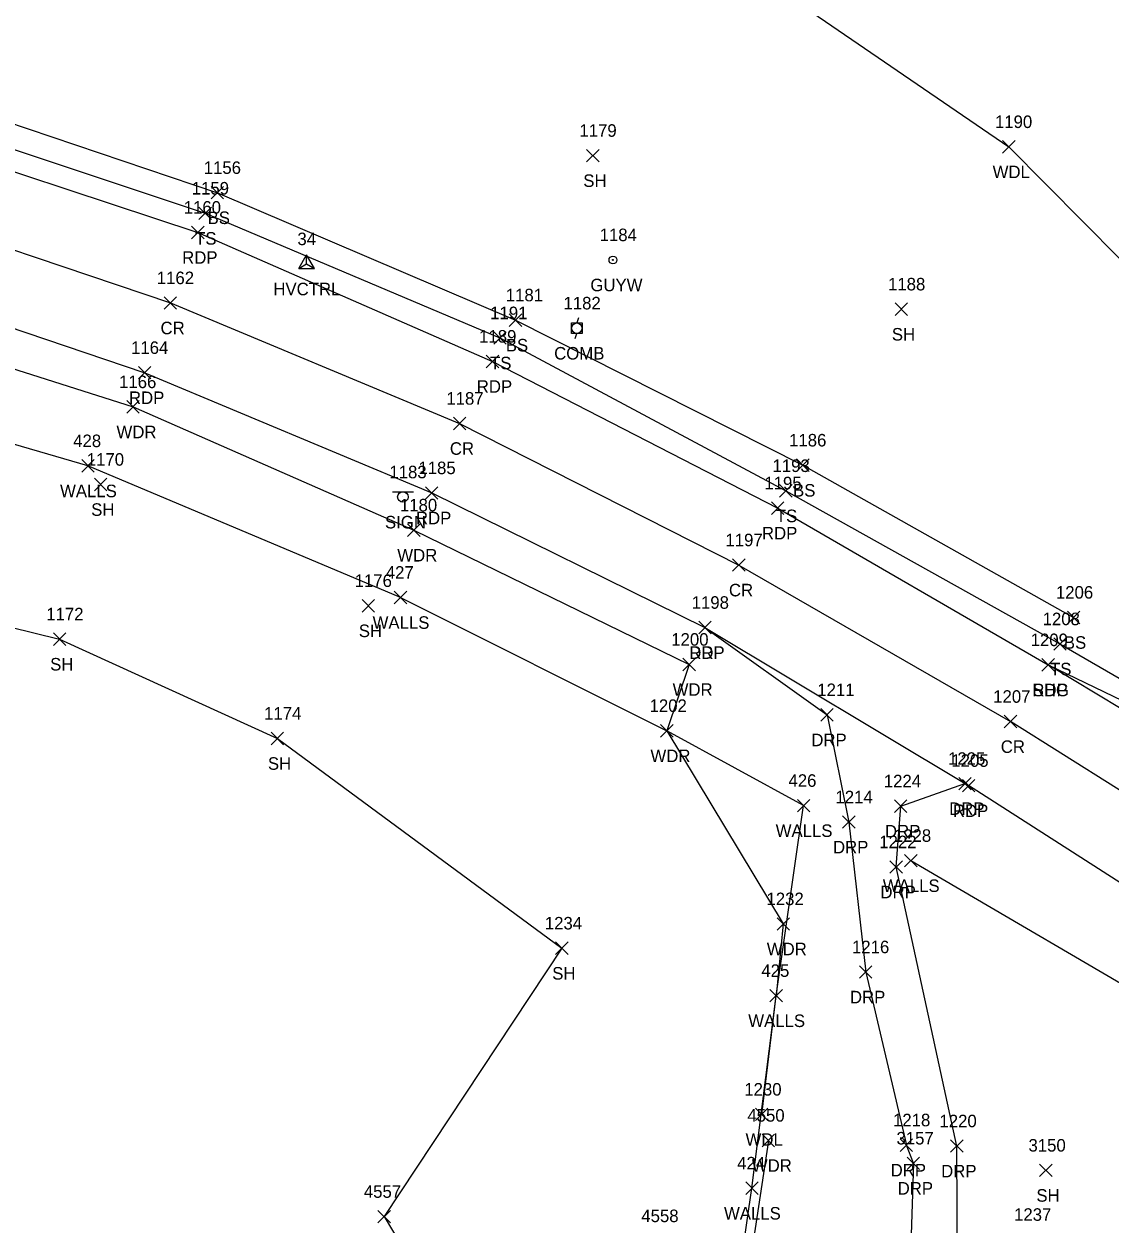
# Model space of a CAD drawing. Extents: x 1509053 to 1511576, y 400838 to 402572.
# Drawn here: x 1509430.5 to 1509603.8, y 401904.1 to 402095.5 of the extents above; entities that cross this region are included whole.
import ezdxf

# ---------------------------------------------------------------- set-up
doc = ezdxf.new("R2010")
doc.units = 0
for name, color, linetype in [('C_A', 7, 'Continuous'), ('C_I', 7, 'Continuous'), ('CPSM', 7, 'Continuous'), ('L_A', 7, 'Continuous'), ('L_I', 7, 'Continuous'), ('L_TIC', 7, 'Continuous'), ('LAWA', 7, 'Continuous'), ('LELB', 7, 'Continuous'), ('LSOGP', 7, 'Continuous'), ('LWS', 7, 'Continuous'), ('P_A', 7, 'Continuous'), ('P_I', 7, 'Continuous'), ('P_TIC', 7, 'Continuous'), ('PET', 7, 'Continuous'), ('PRC', 7, 'Continuous'), ('PSU', 7, 'Continuous'), ('R_A', 7, 'Continuous'), ('R_I', 7, 'Continuous'), ('R_TIC', 7, 'Continuous'), ('RDP', 7, 'Continuous'), ('S_A', 7, 'Continuous'), ('S_I', 7, 'Continuous'), ('SSGN', 7, 'Continuous'), ('U_A', 7, 'Continuous'), ('U_I', 7, 'Continuous'), ('UP', 7, 'Continuous'), ('UPGW', 7, 'Continuous')]:
    doc.layers.add(name, color=color, linetype=linetype)

msp = doc.modelspace()

# ---------------------------------------------------------------- linework, layer by layer
at = {"layer": 'CPSM'}
for p, q in [((1509474.32, 402056.54), (1509475.57, 402058.7)), ((1509476.82, 402056.54), (1509475.57, 402058.7)), ((1509475.57, 402057.26), (1509475.57, 402058.7)), ((1509474.32, 402056.54), (1509475.57, 402057.26)), ((1509475.57, 402057.26), (1509475.57, 402057.26)), ((1509475.57, 402057.26), (1509476.82, 402056.54)), ((1509474.32, 402056.54), (1509476.82, 402056.54))]:
    msp.add_line(p, q, dxfattribs=at)
at = {"layer": 'L_TIC'}
for points in [[(1509586.67, 402074.95), (1509588.67, 402076.95)], [(1509588.67, 402074.95), (1509586.67, 402076.95)], [(1509520.26, 402073.55), (1509522.26, 402075.55)], [(1509522.26, 402073.55), (1509520.26, 402075.55)], [(1509460.33, 402067.63), (1509462.33, 402069.63)], [(1509462.33, 402067.63), (1509460.33, 402069.63)], [(1509458.37, 402064.34), (1509460.37, 402066.34)], [(1509460.37, 402064.34), (1509458.37, 402066.34)], [(1509569.5, 402049.04), (1509571.5, 402051.04)], [(1509571.5, 402049.04), (1509569.5, 402051.04)], [(1509507.93, 402047.3), (1509509.93, 402049.3)], [(1509509.93, 402047.3), (1509507.93, 402049.3)], [(1509505.44, 402044.45), (1509507.44, 402046.45)], [(1509507.44, 402044.45), (1509505.44, 402046.45)], [(1509446.87, 402033.45), (1509448.87, 402035.45)], [(1509448.87, 402033.45), (1509446.87, 402035.45)], [(1509439.68, 402024.04), (1509441.68, 402026.04)], [(1509441.68, 402024.04), (1509439.68, 402026.04)], [(1509553.78, 402024.14), (1509555.78, 402026.14)], [(1509555.78, 402024.14), (1509553.78, 402026.14)], [(1509441.7, 402021.07), (1509443.7, 402023.07)], [(1509443.7, 402021.07), (1509441.7, 402023.07)], [(1509551.07, 402020.06), (1509553.07, 402022.06)], [(1509553.07, 402020.06), (1509551.07, 402022.06)], [(1509491.69, 402013.78), (1509493.69, 402015.78)], [(1509493.69, 402013.78), (1509491.69, 402015.78)], [(1509489.57, 402003.04), (1509491.57, 402005.04)], [(1509491.57, 402003.04), (1509489.57, 402005.04)], [(1509484.43, 402001.72), (1509486.42, 402003.72)], [(1509486.42, 402001.72), (1509484.43, 402003.72)], [(1509597.01, 401999.86), (1509599.01, 402001.86)], [(1509599.01, 401999.86), (1509597.01, 402001.86)], [(1509435.15, 401996.39), (1509437.15, 401998.39)], [(1509437.15, 401996.39), (1509435.15, 401998.39)], [(1509594.83, 401995.62), (1509596.83, 401997.62)], [(1509596.83, 401995.62), (1509594.83, 401997.62)], [(1509535.64, 401992.35), (1509537.63, 401994.35)], [(1509537.63, 401992.35), (1509535.64, 401994.35)], [(1509469.91, 401980.55), (1509471.91, 401982.55)], [(1509471.91, 401980.55), (1509469.91, 401982.55)], [(1509532.09, 401981.77), (1509534.09, 401983.77)], [(1509534.09, 401981.77), (1509532.09, 401983.77)], [(1509553.91, 401969.83), (1509555.91, 401971.83)], [(1509555.91, 401969.83), (1509553.91, 401971.83)], [(1509571.01, 401961.05), (1509573.01, 401963.05)], [(1509573.01, 401961.05), (1509571.01, 401963.05)], [(1509550.67, 401950.95), (1509552.67, 401952.95)], [(1509552.67, 401950.95), (1509550.67, 401952.95)], [(1509515.3, 401947.07), (1509517.3, 401949.07)], [(1509517.3, 401947.07), (1509515.3, 401949.07)], [(1509549.53, 401939.5), (1509551.53, 401941.5)], [(1509551.53, 401939.5), (1509549.53, 401941.5)], [(1509547.22, 401920.56), (1509549.22, 401922.56)], [(1509549.22, 401920.56), (1509547.22, 401922.56)], [(1509548.28, 401916.4), (1509550.28, 401918.4)], [(1509550.28, 401916.4), (1509548.28, 401918.4)], [(1509592.57, 401911.63), (1509594.57, 401913.63)], [(1509594.57, 401911.63), (1509592.57, 401913.63)], [(1509545.66, 401908.78), (1509547.66, 401910.78)], [(1509547.66, 401908.78), (1509545.66, 401910.78)], [(1509486.97, 401904.25), (1509488.97, 401906.25)], [(1509488.97, 401904.25), (1509486.97, 401906.25)]]:
    msp.add_lwpolyline(points, dxfattribs=at)
at = {"layer": 'LAWA'}
for points in [[(1509076.57, 402183.15), (1509127.79, 402182.33), (1509173.6, 402169.45), (1509206.41, 402183.98), (1509219.47, 402177.73), (1509276.12, 402165.35), (1509324.31, 402150.34), (1509333.92, 402141.66), (1509378.2, 402140.76), (1509422.99, 402135.87), (1509484.22, 402126.37), (1509536.38, 402111.03), (1509587.67, 402075.95), (1509623.1, 402040.21), (1509661.3, 402001.82), (1509687.76, 401950.54), (1509742.09, 401890.27)], [(1509293.68, 402073.84), (1509353.84, 402061.29), (1509400.46, 402049.53), (1509447.87, 402034.45), (1509492.69, 402014.78), (1509536.64, 401993.35), (1509533.09, 401982.78), (1509551.67, 401951.95)], [(1509551.67, 401951.95), (1509550.53, 401940.5)], [(1509548.22, 401921.56), (1509550.53, 401940.5)], [(1509549.28, 401917.4), (1509544.51, 401885.82), (1509539.88, 401851.6)]]:
    msp.add_lwpolyline(points, dxfattribs=at)
at = {"layer": 'LELB'}
for points in [[(1509361.47, 402094.85), (1509410.83, 402081.54), (1509459.37, 402065.34), (1509506.44, 402045.45), (1509552.07, 402021.06), (1509595.83, 401996.62), (1509639.75, 401971.21), (1509681.43, 401940.52), (1509718.97, 401902.89)], [(1509412.17, 402085.19), (1509461.33, 402068.63), (1509508.93, 402048.3), (1509554.78, 402025.14), (1509598.01, 402000.86)]]:
    msp.add_lwpolyline(points, dxfattribs=at)
at = {"layer": 'LSOGP'}
msp.add_lwpolyline([(1509384.08, 402010.19), (1509436.15, 401997.39), (1509470.91, 401981.55), (1509516.29, 401948.07), (1509487.97, 401905.25), (1509507.12, 401873.16)], dxfattribs=at)
at = {"layer": 'LWS'}
for points in [[(1509490.57, 402004.04), (1509440.68, 402025.04), (1509368.88, 402045.97)], [(1509490.57, 402004.04), (1509533.09, 401982.78)], [(1509554.91, 401970.83), (1509533.09, 401982.78)], [(1509531.07, 401793.59), (1509537.41, 401850.03), (1509542.8, 401883.27), (1509546.66, 401909.78), (1509550.53, 401940.5), (1509554.91, 401970.83)], [(1509572.01, 401962.05), (1509615.47, 401936.63), (1509657.83, 401911.74), (1509670.44, 401897.88)]]:
    msp.add_lwpolyline(points, dxfattribs=at)
at = {"layer": 'P_TIC'}
for points in [[(1509457.22, 402061.29), (1509459.22, 402063.29)], [(1509459.22, 402061.29), (1509457.22, 402063.29)], [(1509452.83, 402050.04), (1509454.83, 402052.04)], [(1509454.83, 402050.04), (1509452.83, 402052.04)], [(1509504.25, 402040.71), (1509506.25, 402042.71)], [(1509506.25, 402040.71), (1509504.25, 402042.71)], [(1509448.73, 402038.91), (1509450.73, 402040.91)], [(1509450.73, 402038.91), (1509448.73, 402040.91)], [(1509499, 402030.81), (1509501, 402032.81)], [(1509501, 402030.81), (1509499, 402032.81)], [(1509494.54, 402019.72), (1509496.54, 402021.72)], [(1509496.54, 402019.72), (1509494.54, 402021.72)], [(1509549.77, 402017.3), (1509551.77, 402019.3)], [(1509551.77, 402017.3), (1509549.77, 402019.3)], [(1509543.56, 402008.22), (1509545.56, 402010.22)], [(1509545.56, 402008.22), (1509543.56, 402010.22)], [(1509538.16, 401998.24), (1509540.16, 402000.24)], [(1509540.16, 401998.24), (1509538.16, 402000.24)], [(1509592.93, 401992.28), (1509594.93, 401994.28)], [(1509594.93, 401992.28), (1509592.93, 401994.28)], [(1509592.93, 401992.28), (1509594.93, 401994.28)], [(1509594.93, 401992.28), (1509592.93, 401994.28)], [(1509586.94, 401983.24), (1509588.94, 401985.24)], [(1509588.94, 401983.24), (1509586.94, 401985.24)], [(1509580.25, 401973.02), (1509582.25, 401975.02)], [(1509582.25, 401973.02), (1509580.25, 401975.02)]]:
    msp.add_lwpolyline(points, dxfattribs=at)
at = {"layer": 'PET'}
for points in [[(1509069.74, 402162.61), (1509117.95, 402150.34), (1509166.31, 402138.6), (1509189.12, 402132.7), (1509214.97, 402125.92), (1509263.51, 402114.05), (1509312.14, 402102.42), (1509361.01, 402091.29), (1509409.6, 402078.35), (1509458.22, 402062.29), (1509505.25, 402041.71), (1509550.77, 402018.3), (1509593.93, 401993.28)], [(1509063.17, 402139.09), (1509112.19, 402126.33), (1509159.98, 402114.82), (1509209.05, 402103), (1509244.49, 402094.13), (1509308.65, 402080.15), (1509355.93, 402069.3), (1509402.46, 402055.88), (1509449.73, 402039.91), (1509495.54, 402020.72), (1509539.16, 401999.24), (1509581.25, 401974.02)], [(1509636.68, 401967.54), (1509593.93, 401993.28)], [(1509623.48, 401946.99), (1509581.25, 401974.02)]]:
    msp.add_lwpolyline(points, dxfattribs=at)
at = {"layer": 'PRC'}
for points in [[(1509066.35, 402150.83), (1509115.03, 402139.18), (1509163.71, 402127.66), (1509212.43, 402116.11), (1509261.18, 402104.85), (1509309.89, 402093.3), (1509358.23, 402080.96), (1509406.48, 402067.02), (1509453.83, 402051.04), (1509500, 402031.81), (1509544.56, 402009.22), (1509587.94, 401984.24)], [(1509630.25, 401957.68), (1509587.94, 401984.24)]]:
    msp.add_lwpolyline(points, dxfattribs=at)
at = {"layer": 'PSU'}
msp.add_lwpolyline([(1509593.93, 401993.28), (1509639.75, 401971.21), (1509679, 401938.37)], dxfattribs=at)
at = {"layer": 'R_TIC'}
for points in [[(1509538.16, 401998.24), (1509540.16, 402000.24)], [(1509540.16, 401998.24), (1509538.16, 402000.24)], [(1509557.65, 401984.31), (1509559.65, 401986.31)], [(1509559.65, 401984.31), (1509557.65, 401986.31)], [(1509579.66, 401973.34), (1509581.66, 401975.34)], [(1509581.66, 401973.34), (1509579.66, 401975.34)], [(1509569.4, 401969.75), (1509571.4, 401971.75)], [(1509571.4, 401969.75), (1509569.4, 401971.75)], [(1509561.11, 401967.21), (1509563.11, 401969.21)], [(1509563.11, 401967.21), (1509561.11, 401969.21)], [(1509568.68, 401960.04), (1509570.68, 401962.04)], [(1509570.68, 401960.04), (1509568.68, 401962.04)], [(1509563.82, 401943.28), (1509565.82, 401945.28)], [(1509565.82, 401943.28), (1509563.82, 401945.28)], [(1509570.31, 401915.66), (1509572.31, 401917.66)], [(1509572.31, 401915.66), (1509570.31, 401917.66)], [(1509578.37, 401915.51), (1509580.37, 401917.51)], [(1509580.37, 401915.51), (1509578.37, 401917.51)], [(1509571.43, 401912.76), (1509573.43, 401914.76)], [(1509573.43, 401912.76), (1509571.43, 401914.76)]]:
    msp.add_lwpolyline(points, dxfattribs=at)
at = {"layer": 'RDP'}
for points in [[(1509539.16, 401999.24), (1509558.65, 401985.31), (1509562.11, 401968.21), (1509564.82, 401944.28), (1509571.31, 401916.66)], [(1509579.37, 401916.51), (1509569.68, 401961.04), (1509570.4, 401970.75), (1509580.66, 401974.34)], [(1509572.43, 401913.76), (1509571.31, 401916.66)], [(1509579.45, 401895.26), (1509579.37, 401916.51)], [(1509572.43, 401913.76), (1509571.87, 401895.84), (1509563.03, 401875.91), (1509553.74, 401858.01), (1509556.14, 401835.6), (1509571.23, 401816.18), (1509583.76, 401803.06), (1509589.35, 401790.3), (1509589.12, 401773.24), (1509584.51, 401748.72), (1509580.76, 401730.09), (1509580.7, 401706.68)]]:
    msp.add_lwpolyline(points, dxfattribs=at)
at = {"layer": 'SSGN'}
for p, q in [((1509489.29, 402020.91), (1509492.62, 402020.91)), ((1509490.94, 402020.08), (1509490.94, 402020.08))]:
    msp.add_line(p, q, dxfattribs=at)
msp.add_circle((1509490.94, 402020.08), 0.833, dxfattribs=at)
at = {"layer": 'UP'}
for p, q in [((1509517.87, 402046.17), (1509517.87, 402047.84)), ((1509517.87, 402047.84), (1509519.54, 402047.84)), ((1509518.96, 402048.67), (1509518.71, 402047.84)), ((1509518.71, 402047.01), (1509518.71, 402047.01)), ((1509519.54, 402047.84), (1509519.54, 402046.17)), ((1509519.54, 402046.17), (1509517.87, 402046.17)), ((1509518.46, 402045.34), (1509518.71, 402046.17))]:
    msp.add_line(p, q, dxfattribs=at)
msp.add_circle((1509518.71, 402047.01), 0.833, dxfattribs=at)
at = {"layer": 'UPGW'}
for radius in [0.625, 0.0833]:
    msp.add_circle((1509524.47, 402057.9), radius, dxfattribs=at)

# ---------------------------------------------------------------- texts
at = {"layer": 'C_A'}
msp.add_text('HVCTRL', height=2, dxfattribs=at).set_placement((1509470.27, 402052.26))
at = {"layer": 'C_I'}
msp.add_text('34', height=2, dxfattribs=at).set_placement((1509474.11, 402060.26))
at = {"layer": 'L_A'}
for s, p in [('WDL', (1509585.08, 402070.95)), ('SH', (1509519.74, 402069.55)), ('BS', (1509459.77, 402063.63)), ('TS', (1509457.78, 402060.34)), ('SH', (1509568.99, 402045.04)), ('BS', (1509507.37, 402043.3)), ('TS', (1509504.85, 402040.45)), ('WDR', (1509445.23, 402029.45)), ('BS', (1509553.22, 402020.14)), ('WALLS', (1509436.22, 402020.04)), ('SH', (1509441.19, 402017.07)), ('TS', (1509550.48, 402016.06)), ('WDR', (1509490.05, 402009.78)), ('WALLS', (1509486.11, 401999.04)), ('SH', (1509483.91, 401997.72)), ('BS', (1509596.45, 401995.86)), ('SH', (1509434.64, 401992.39)), ('TS', (1509594.24, 401991.62)), ('WDR', (1509534, 401988.35)), ('SH', (1509469.4, 401976.55)), ('WDR', (1509530.46, 401977.77)), ('WALLS', (1509550.45, 401965.83)), ('WALLS', (1509567.55, 401957.05)), ('WDR', (1509549.03, 401946.95)), ('SH', (1509514.78, 401943.07)), ('WALLS', (1509546.07, 401935.5)), ('WDL', (1509545.64, 401916.56)), ('WDR', (1509546.64, 401912.4)), ('SH', (1509592.06, 401907.63)), ('WALLS', (1509542.2, 401904.78))]:
    msp.add_text(s, height=2, dxfattribs=at).set_placement(p)
at = {"layer": 'L_I'}
for s, p in [('1179', (1509519.12, 402077.55)), ('1190', (1509585.45, 402078.95)), ('1156', (1509459.15, 402071.63)), ('1159', (1509457.24, 402068.34)), ('1188', (1509568.38, 402053.04)), ('1181', (1509507.37, 402051.3)), ('1191', (1509504.88, 402048.45)), ('1166', (1509445.64, 402037.45)), ('428', (1509438.32, 402028.04)), ('1186', (1509552.59, 402028.14)), ('1170', (1509440.49, 402025.07)), ('1193', (1509549.94, 402024.06)), ('1180', (1509490.47, 402017.78)), ('427', (1509488.21, 402007.04)), ('1176', (1509483.24, 402005.72)), ('1206', (1509595.18, 402003.86)), ('1172', (1509434.02, 402000.39)), ('1208', (1509593.06, 401999.62)), ('1200', (1509533.78, 401996.35)), ('1202', (1509530.32, 401985.78)), ('1174', (1509468.79, 401984.55)), ('426', (1509552.49, 401973.83)), ('1228', (1509569.32, 401965.05)), ('1232', (1509548.98, 401954.95)), ('1234', (1509513.6, 401951.07)), ('425', (1509548.16, 401943.5)), ('1230', (1509545.44, 401924.56)), ('4550', (1509545.93, 401920.4)), ('3150', (1509590.8, 401915.63)), ('424', (1509544.3, 401912.78)), ('4557', (1509484.71, 401908.25)), ('4558', (1509529, 401904.37)), ('1237', (1509588.5, 401904.58))]:
    msp.add_text(s, height=2, dxfattribs=at).set_placement(p)
at = {"layer": 'P_A'}
for s, p in [('RDP', (1509455.71, 402057.29)), ('CR', (1509452.26, 402046.04)), ('RDP', (1509502.74, 402036.71)), ('RDP', (1509447.22, 402034.91)), ('CR', (1509498.44, 402026.81)), ('RDP', (1509493.03, 402015.72)), ('RDP', (1509548.26, 402013.3)), ('CR', (1509542.99, 402004.22)), ('RDP', (1509536.65, 401994.24)), ('SHG', (1509591.47, 401988.28)), ('RDP', (1509591.42, 401988.28)), ('CR', (1509586.38, 401979.24)), ('RDP', (1509578.74, 401969.02))]:
    msp.add_text(s, height=2, dxfattribs=at).set_placement(p)
at = {"layer": 'P_I'}
for s, p in [('1160', (1509455.96, 402065.29)), ('1162', (1509451.66, 402054.04)), ('1189', (1509503.11, 402044.71)), ('1164', (1509447.55, 402042.91)), ('1187', (1509497.88, 402034.81)), ('1185', (1509493.42, 402023.72)), ('1195', (1509548.64, 402021.3)), ('1197', (1509542.43, 402012.22)), ('1198', (1509537.04, 402002.24)), ('1209', (1509591.15, 401996.28)), ('1209', (1509591.15, 401996.28)), ('1207', (1509585.17, 401987.24)), ('1205', (1509578.48, 401977.02))]:
    msp.add_text(s, height=2, dxfattribs=at).set_placement(p)
at = {"layer": 'R_A'}
for p in [(1509536.65, 401994.24), (1509556.14, 401980.31), (1509578.14, 401969.34), (1509567.89, 401965.75), (1509559.6, 401963.21), (1509567.17, 401956.04), (1509562.3, 401939.28), (1509568.8, 401911.66), (1509576.86, 401911.51), (1509569.92, 401908.76)]:
    msp.add_text('DRP', height=2, dxfattribs=at).set_placement(p)
at = {"layer": 'R_I'}
for s, p in [('1198', (1509537.04, 402002.24)), ('1211', (1509557.09, 401988.31)), ('1225', (1509577.96, 401977.34)), ('1224', (1509567.71, 401973.75)), ('1214', (1509559.99, 401971.21)), ('1222', (1509566.98, 401964.04)), ('1216', (1509562.63, 401947.28)), ('1218', (1509569.18, 401919.66)), ('1220', (1509576.59, 401919.51)), ('3157', (1509569.73, 401916.76))]:
    msp.add_text(s, height=2, dxfattribs=at).set_placement(p)
at = {"layer": 'S_A'}
msp.add_text('SIGN', height=2, dxfattribs=at).set_placement((1509488.08, 402015.06))
at = {"layer": 'S_I'}
msp.add_text('1183', height=2, dxfattribs=at).set_placement((1509488.79, 402023.06))
at = {"layer": 'U_A'}
for s, p in [('GUYW', (1509520.87, 402052.9)), ('COMB', (1509515.09, 402042.01))]:
    msp.add_text(s, height=2, dxfattribs=at).set_placement(p)
at = {"layer": 'U_I'}
for s, p in [('1184', (1509522.35, 402060.9)), ('1182', (1509516.58, 402050.01))]:
    msp.add_text(s, height=2, dxfattribs=at).set_placement(p)

doc.saveas('drawing.dxf')
